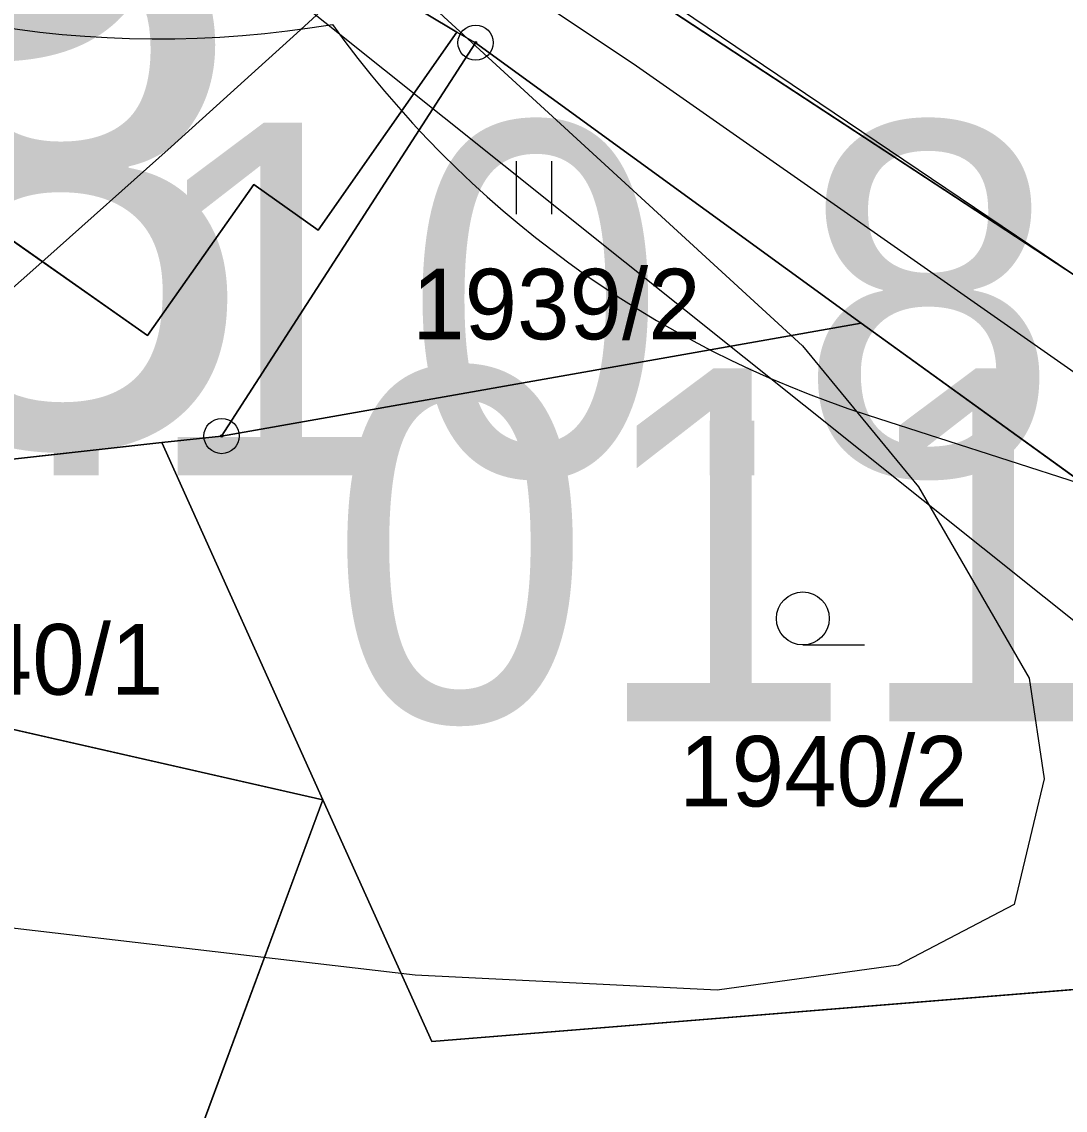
# Model space of a CAD drawing. Extents: x -706130 to -698555, y -971544 to -967260.
# Drawn here: x -703635.34 to -703605.76, y -970401.47 to -970370.62 of the extents above; entities that cross this region are included whole.
import ezdxf

# ---------------------------------------------------------------- set-up
doc = ezdxf.new("R2010")
doc.units = 0
for name, color, linetype in [('Docházková izochrona - VLAK N', 7, 'Continuous'), ('KN_Hranice_parcel', 7, 'Continuous'), ('KN_Parcelni cisla', 7, 'Continuous'), ('KN_Polygon parcely', 7, 'Continuous'), ('KN_POZEMKY_13_ZASTAVENA PLOCHA', 7, 'Continuous'), ('KN_POZEMKY_14_OSTATNI PLOCHA', 7, 'Continuous'), ('KN_POZEMKY_5_ZAHRADA', 7, 'Continuous'), ('KN_POZEMKY_7_TTP', 7, 'Continuous'), ('KN_VYUZITI_17_ostatni plocha_ostatni komunikace', 7, 'Continuous'), ('KN_Značky bodu BP', 7, 'Continuous'), ('KN_Značky kultur', 7, 'Continuous'), ('Komunikace mistni obsluzne - osy S', 7, 'Continuous'), ('OP lesa 30 m', 7, 'Continuous'), ('Plochy N_P ŠRAFY', 7, 'Continuous'), ('Plochy smíšené obytné venkovské N', 7, 'Continuous'), ('Plochy smíšené obytné venkovské S', 7, 'Continuous'), ('Plochy verejnych prostranstvi - komunikace ostatni S', 7, 'Continuous'), ('Plochy zmen_ zastavitelne plochy', 7, 'Continuous'), ('Plochy zmen_ zastavitelne plochy popis', 7, 'Continuous'), ('Plochy zmen_ zastavitelne plochy_ZAKL', 7, 'Continuous'), ('Regulační bloky zastavitelné N', 7, 'Continuous'), ('Regulační bloky zastavěné S', 7, 'Continuous'), ('Regulační bloky_číslo S NEZAPINAT', 7, 'Continuous'), ('Regulační kódy zastavitelne a přestavby N', 7, 'Continuous'), ('Trasy turistické N', 7, 'Continuous'), ('Vodovodní řady - rozváděcí S', 7, 'Continuous'), ('VÝŠKOPIS_vrstevnice hlavní', 7, 'Continuous'), ('Zábory hodnocené - plochy', 7, 'Continuous'), ('Zábory hodnocené - plochy popis', 7, 'Continuous')]:
    doc.layers.add(name, color=color, linetype=linetype)

msp = doc.modelspace()

# ---------------------------------------------------------------- linework, layer by layer
at = {"layer": 'Docházková izochrona - VLAK N'}
msp.add_circle((-704165.451, -969778.767), 800, dxfattribs=at)
at = {"layer": 'KN_Hranice_parcel'}
for p, q in [((-703618.59, -970369.21), (-703605.17, -970378.02)), ((-703622.48, -970371.21), (-703623.01, -970370.91)), ((-703611.55, -970379.16), (-703622.48, -970371.21)), ((-703629.68, -970382.36), (-703611.55, -970379.16)), ((-703596.35, -970390.14), (-703611.55, -970379.16)), ((-703658.2, -970385.54), (-703631.37, -970382.54)), ((-703631.37, -970382.54), (-703629.68, -970382.36)), ((-703626.81, -970392.67), (-703631.37, -970382.54)), ((-703658.2, -970385.54), (-703626.81, -970392.67)), ((-703626.81, -970392.67), (-703635.34, -970415.7))]:
    msp.add_line(p, q, dxfattribs=at)
for points in [[(-703623.01, -970370.91), (-703636.11, -970363.08), (-703641.62, -970358.25), (-703647.74, -970354.41)], [(-703649.72, -970371.23), (-703648.7, -970371.96), (-703640.2, -970373.6), (-703631.78, -970379.51), (-703628.77, -970375.23), (-703626.94, -970376.52), (-703623.01, -970370.91)], [(-703629.68, -970382.36), (-703623.5, -970372.79), (-703622.48, -970371.21)], [(-703626.81, -970392.67), (-703623.72, -970399.52), (-703597.77, -970397.42), (-703596.35, -970390.14)]]:
    msp.add_lwpolyline(points, dxfattribs=at)
at = {"layer": 'KN_Polygon parcely'}
for points in [[(-703628.65, -970362.29), (-703626.44, -970359.2), (-703621.9, -970352.85), (-703611.86, -970360.13), (-703613.38, -970362.18), (-703616.65, -970366.59), (-703618.44, -970369.01), (-703618.59, -970369.21), (-703605.17, -970378.02), (-703591.04, -970373.06), (-703581.16, -970372.23), (-703576.77, -970369.33), (-703585.18, -970361.5), (-703602.51, -970355.27), (-703629.96, -970348.93), (-703634.72, -970358.12)], [(-703641.62, -970358.25), (-703647.74, -970354.41), (-703651.54, -970359.53), (-703656.61, -970366.35), (-703649.72, -970371.23), (-703648.7, -970371.96), (-703640.2, -970373.6), (-703631.78, -970379.51), (-703628.77, -970375.23), (-703626.94, -970376.52), (-703623.01, -970370.91), (-703636.11, -970363.08)], [(-703623.5, -970372.79), (-703622.48, -970371.21), (-703623.01, -970370.91), (-703626.94, -970376.52), (-703628.77, -970375.23), (-703631.78, -970379.51), (-703640.2, -970373.6), (-703648.7, -970371.96), (-703649.72, -970371.23), (-703658.2, -970385.54), (-703631.37, -970382.54), (-703629.68, -970382.36)], [(-703611.55, -970379.16), (-703622.48, -970371.21), (-703623.5, -970372.79), (-703629.68, -970382.36)], [(-703611.55, -970379.16), (-703629.68, -970382.36), (-703631.37, -970382.54), (-703626.81, -970392.67), (-703623.72, -970399.52), (-703597.77, -970397.42), (-703596.35, -970390.14)], [(-703658.2, -970385.54), (-703626.81, -970392.67), (-703631.37, -970382.54)], [(-703676.96, -970394.67), (-703674.33, -970407.83), (-703671.68, -970421.04), (-703635.34, -970415.7), (-703626.81, -970392.67), (-703658.2, -970385.54), (-703677.81, -970390.42)], [(-703598.92, -970415.38), (-703584.57, -970401.94), (-703596.35, -970390.14), (-703597.77, -970397.42), (-703623.72, -970399.52), (-703626.81, -970392.67), (-703635.34, -970415.7)]]:
    msp.add_lwpolyline(points, close=True, dxfattribs=at)
for points in [[(-703575.44, -970405.35), (-703593.78, -970387.2), (-703599.73, -970382.19), (-703605.17, -970378.02), (-703618.59, -970369.21), (-703628.65, -970362.29), (-703634.72, -970358.12), (-703636.8, -970356.67)], [(-703636.11, -970363.08), (-703623.01, -970370.91), (-703622.48, -970371.21), (-703611.55, -970379.16), (-703596.35, -970390.14), (-703584.57, -970401.94)]]:
    msp.add_lwpolyline(points, dxfattribs=at)
at = {"layer": 'KN_POZEMKY_13_ZASTAVENA PLOCHA'}
for p, q in [((-703636.11, -970363.08), (-703623.01, -970370.91)), ((-703623.01, -970370.91), (-703626.94, -970376.52)), ((-703631.78, -970379.51), (-703640.2, -970373.6)), ((-703628.77, -970375.23), (-703631.78, -970379.51)), ((-703626.94, -970376.52), (-703628.77, -970375.23))]:
    msp.add_line(p, q, dxfattribs=at)
at = {"layer": 'KN_POZEMKY_14_OSTATNI PLOCHA'}
for p, q in [((-703623.01, -970370.91), (-703636.11, -970363.08)), ((-703618.59, -970369.21), (-703605.17, -970378.02)), ((-703622.48, -970371.21), (-703623.01, -970370.91)), ((-703611.55, -970379.16), (-703622.48, -970371.21)), ((-703596.35, -970390.14), (-703611.55, -970379.16))]:
    msp.add_line(p, q, dxfattribs=at)
at = {"layer": 'KN_POZEMKY_5_ZAHRADA'}
for p, q in [((-703605.17, -970378.02), (-703618.59, -970369.21)), ((-703629.68, -970382.36), (-703611.55, -970379.16)), ((-703611.55, -970379.16), (-703596.35, -970390.14)), ((-703631.37, -970382.54), (-703629.68, -970382.36)), ((-703626.81, -970392.67), (-703631.37, -970382.54)), ((-703658.2, -970385.54), (-703626.81, -970392.67)), ((-703635.34, -970415.7), (-703626.81, -970392.67)), ((-703626.81, -970392.67), (-703635.34, -970415.7)), ((-703623.72, -970399.52), (-703626.81, -970392.67)), ((-703626.81, -970392.67), (-703623.72, -970399.52)), ((-703597.77, -970397.42), (-703623.72, -970399.52)), ((-703623.72, -970399.52), (-703597.77, -970397.42))]:
    msp.add_line(p, q, dxfattribs=at)
at = {"layer": 'KN_POZEMKY_7_TTP'}
for p, q in [((-703626.94, -970376.52), (-703623.01, -970370.91)), ((-703623.01, -970370.91), (-703622.48, -970371.21)), ((-703622.48, -970371.21), (-703623.5, -970372.79)), ((-703623.5, -970372.79), (-703622.48, -970371.21)), ((-703622.48, -970371.21), (-703611.55, -970379.16)), ((-703623.5, -970372.79), (-703629.68, -970382.36)), ((-703629.68, -970382.36), (-703623.5, -970372.79)), ((-703640.2, -970373.6), (-703631.78, -970379.51)), ((-703631.78, -970379.51), (-703628.77, -970375.23)), ((-703628.77, -970375.23), (-703626.94, -970376.52)), ((-703611.55, -970379.16), (-703629.68, -970382.36)), ((-703658.2, -970385.54), (-703631.37, -970382.54)), ((-703631.37, -970382.54), (-703658.2, -970385.54)), ((-703629.68, -970382.36), (-703631.37, -970382.54)), ((-703631.37, -970382.54), (-703626.81, -970392.67)), ((-703626.81, -970392.67), (-703658.2, -970385.54))]:
    msp.add_line(p, q, dxfattribs=at)
at = {"layer": 'KN_VYUZITI_17_ostatni plocha_ostatni komunikace'}
for p, q in [((-703623.01, -970370.91), (-703636.11, -970363.08)), ((-703618.59, -970369.21), (-703605.17, -970378.02)), ((-703622.48, -970371.21), (-703623.01, -970370.91)), ((-703611.55, -970379.16), (-703622.48, -970371.21)), ((-703596.35, -970390.14), (-703611.55, -970379.16))]:
    msp.add_line(p, q, dxfattribs=at)
at = {"layer": 'KN_Značky bodu BP'}
for centre, radius in [((-703622.48, -970371.21), 0.5), ((-703622.48, -970371.21), 0.0303), ((-703629.68, -970382.36), 0.5), ((-703629.68, -970382.36), 0.0303)]:
    msp.add_circle(centre, radius, dxfattribs=at)
at = {"layer": 'KN_Značky kultur'}
for p, q in [((-703621.321, -970376.07), (-703621.321, -970374.57)), ((-703620.32, -970376.07), (-703620.32, -970374.57)), ((-703613.203, -970388.28), (-703611.453, -970388.28))]:
    msp.add_line(p, q, dxfattribs=at)
msp.add_circle((-703613.203, -970387.53), 0.75, dxfattribs=at)
at = {"layer": 'Komunikace mistni obsluzne - osy S'}
msp.add_lwpolyline([(-703799.428, -970313.344), (-703772.67, -970319.119), (-703743.027, -970323.757), (-703708.137, -970333.12), (-703680.068, -970339.508), (-703649.725, -970350.621), (-703637.833, -970358.584), (-703617.917, -970371.863), (-703601.041, -970383.676), (-703594.395, -970389.101), (-703577.781, -970405.465), (-703560.38, -970424.891), (-703546.214, -970436.092), (-703539.83, -970448.867), (-703526.801, -970463.743), (-703512.023, -970487.895), (-703508.088, -970496.558), (-703493.66, -970517.034), (-703472.761, -970538.298), (-703457.371, -970558.511), (-703445.042, -970579.512), (-703433.936, -970599.551), (-703430.788, -970606.026), (-703418.218, -970645.464)], dxfattribs=at)
at = {"layer": 'OP lesa 30 m'}
msp.add_lwpolyline([(-703611.353, -970381.767), (-703605.369, -970383.693), (-703597.213, -970391.287)], dxfattribs=at)
for centre, start, end in [((-703631.45, -970341.1), 240.3433, 279.4243), ((-703602.16, -970353.21), 215.6503, 252.1566)]:
    msp.add_arc(centre, 30, start, end, dxfattribs=at)
at = {"layer": 'Plochy N_P ŠRAFY'}
for p, q in [((-703622.48, -970371.21), (-703623.01, -970370.91)), ((-703623.5, -970372.79), (-703622.48, -970371.21)), ((-703629.68, -970382.36), (-703623.5, -970372.79)), ((-703631.37, -970382.54), (-703629.68, -970382.36)), ((-703626.81, -970392.67), (-703631.37, -970382.54)), ((-703658.2, -970385.54), (-703626.81, -970392.67))]:
    msp.add_line(p, q, dxfattribs=at)
for points in [[(-703623.01, -970370.91), (-703626.94, -970376.52), (-703628.77, -970375.23), (-703631.78, -970379.51)], [(-703631.78, -970379.51), (-703640.2, -970373.6), (-703648.7, -970371.96)]]:
    msp.add_lwpolyline(points, dxfattribs=at)
at = {"layer": 'Plochy smíšené obytné venkovské N'}
for p, q in [((-703622.48, -970371.21), (-703623.01, -970370.91)), ((-703623.5, -970372.79), (-703622.48, -970371.21)), ((-703629.68, -970382.36), (-703623.5, -970372.79)), ((-703631.37, -970382.54), (-703629.68, -970382.36)), ((-703626.81, -970392.67), (-703631.37, -970382.54)), ((-703658.2, -970385.54), (-703626.81, -970392.67))]:
    msp.add_line(p, q, dxfattribs=at)
for points in [[(-703623.01, -970370.91), (-703626.94, -970376.52), (-703628.77, -970375.23), (-703631.78, -970379.51)], [(-703631.78, -970379.51), (-703640.2, -970373.6), (-703648.7, -970371.96)]]:
    msp.add_lwpolyline(points, dxfattribs=at)
at = {"layer": 'Plochy smíšené obytné venkovské S'}
for p, q in [((-703623.01, -970370.91), (-703636.11, -970363.08)), ((-703618.59, -970369.21), (-703605.17, -970378.02)), ((-703611.55, -970379.16), (-703622.48, -970371.21)), ((-703596.35, -970390.14), (-703611.55, -970379.16)), ((-703629.68, -970382.36), (-703631.37, -970382.54)), ((-703631.37, -970382.54), (-703626.81, -970392.67)), ((-703626.81, -970392.67), (-703658.2, -970385.54)), ((-703635.34, -970415.7), (-703626.81, -970392.67)), ((-703626.81, -970392.67), (-703635.34, -970415.7)), ((-703623.72, -970399.52), (-703626.81, -970392.67))]:
    msp.add_line(p, q, dxfattribs=at)
for points in [[(-703648.7, -970371.96), (-703640.2, -970373.6), (-703631.78, -970379.51), (-703628.77, -970375.23), (-703626.94, -970376.52), (-703623.01, -970370.91)], [(-703622.48, -970371.21), (-703623.5, -970372.79), (-703629.68, -970382.36)], [(-703626.81, -970392.67), (-703623.72, -970399.52), (-703597.77, -970397.42), (-703596.35, -970390.14)], [(-703596.35, -970390.14), (-703597.77, -970397.42), (-703623.72, -970399.52)]]:
    msp.add_lwpolyline(points, dxfattribs=at)
at = {"layer": 'Plochy verejnych prostranstvi - komunikace ostatni S'}
for points in [[(-703575.44, -970405.35), (-703593.78, -970387.2), (-703599.73, -970382.19), (-703605.17, -970378.02), (-703618.59, -970369.21), (-703628.65, -970362.29), (-703634.72, -970358.12)], [(-703636.11, -970363.08), (-703623.01, -970370.91), (-703622.48, -970371.21), (-703611.55, -970379.16), (-703596.35, -970390.14), (-703584.57, -970401.94), (-703581.81, -970404.7), (-703561.99, -970426.7), (-703559.69, -970428.44), (-703556.14, -970431.12), (-703548.45, -970436.56), (-703542.22, -970449.4), (-703528.15, -970465.22), (-703518.5, -970481.76), (-703513.69, -970488.66), (-703509.89, -970497.16), (-703501.72, -970509.16), (-703498.59, -970513.76), (-703495.19, -970518.75), (-703473.58, -970540.46), (-703466.01, -970550.3), (-703457.52, -970562.14), (-703435.9, -970600.45)]]:
    msp.add_lwpolyline(points, dxfattribs=at)
at = {"layer": 'Plochy zmen_ zastavitelne plochy'}
msp.add_lwpolyline([(-703631.37, -970382.54), (-703626.81, -970392.67), (-703658.2, -970385.54), (-703677.81, -970390.42), (-703676.96, -970394.67), (-703680.68, -970395.2), (-703689.12, -970396.4), (-703690.3, -970396.61), (-703677.44, -970375.45), (-703675.96, -970376.22), (-703675.14, -970376.64), (-703674.12, -970377.18), (-703667.6, -970380.62), (-703656.61, -970366.35), (-703649.72, -970371.23), (-703648.7, -970371.96), (-703640.2, -970373.6), (-703631.78, -970379.51), (-703628.77, -970375.23), (-703626.94, -970376.52), (-703623.01, -970370.91), (-703622.48, -970371.21), (-703623.5, -970372.79), (-703629.68, -970382.36)], close=True, dxfattribs=at)
at = {"layer": 'Plochy zmen_ zastavitelne plochy_ZAKL'}
msp.add_lwpolyline([(-703631.37, -970382.54), (-703626.81, -970392.67), (-703658.2, -970385.54), (-703677.81, -970390.42), (-703676.96, -970394.67), (-703680.68, -970395.2), (-703689.12, -970396.4), (-703690.3, -970396.61), (-703677.44, -970375.45), (-703675.96, -970376.22), (-703675.14, -970376.64), (-703674.12, -970377.18), (-703667.6, -970380.62), (-703656.61, -970366.35), (-703649.72, -970371.23), (-703648.7, -970371.96), (-703640.2, -970373.6), (-703631.78, -970379.51), (-703628.77, -970375.23), (-703626.94, -970376.52), (-703623.01, -970370.91), (-703622.48, -970371.21), (-703623.5, -970372.79), (-703629.68, -970382.36)], close=True, dxfattribs=at)
at = {"layer": 'Regulační bloky zastavitelné N'}
msp.add_lwpolyline([(-703631.37, -970382.54), (-703626.81, -970392.67), (-703658.2, -970385.54), (-703677.81, -970390.42), (-703676.96, -970394.67), (-703680.68, -970395.2), (-703689.12, -970396.4), (-703690.3, -970396.61), (-703677.44, -970375.45), (-703675.96, -970376.22), (-703675.14, -970376.64), (-703674.12, -970377.18), (-703667.6, -970380.62), (-703656.61, -970366.35), (-703649.72, -970371.23), (-703648.7, -970371.96), (-703640.2, -970373.6), (-703631.78, -970379.51), (-703628.77, -970375.23), (-703626.94, -970376.52), (-703623.01, -970370.91), (-703622.48, -970371.21), (-703623.5, -970372.79), (-703629.68, -970382.36)], close=True, dxfattribs=at)
at = {"layer": 'Regulační bloky zastavěné S'}
for p, q in [((-703623.01, -970370.91), (-703636.11, -970363.08)), ((-703618.59, -970369.21), (-703605.17, -970378.02)), ((-703611.55, -970379.16), (-703622.48, -970371.21)), ((-703596.35, -970390.14), (-703611.55, -970379.16)), ((-703629.68, -970382.36), (-703631.37, -970382.54)), ((-703631.37, -970382.54), (-703626.81, -970392.67)), ((-703626.81, -970392.67), (-703658.2, -970385.54))]:
    msp.add_line(p, q, dxfattribs=at)
for points in [[(-703575.44, -970405.35), (-703593.78, -970387.2), (-703599.73, -970382.19), (-703605.17, -970378.02), (-703618.59, -970369.21), (-703628.65, -970362.29), (-703634.72, -970358.12)], [(-703636.11, -970363.08), (-703623.01, -970370.91), (-703622.48, -970371.21), (-703611.55, -970379.16), (-703596.35, -970390.14), (-703584.57, -970401.94), (-703581.81, -970404.7), (-703561.99, -970426.7), (-703559.69, -970428.44), (-703556.14, -970431.12), (-703548.45, -970436.56), (-703542.22, -970449.4), (-703528.15, -970465.22), (-703518.5, -970481.76), (-703513.69, -970488.66), (-703509.89, -970497.16), (-703501.72, -970509.16), (-703498.59, -970513.76), (-703495.19, -970518.75), (-703473.58, -970540.46), (-703466.01, -970550.3), (-703457.52, -970562.14), (-703435.9, -970600.45)], [(-703648.7, -970371.96), (-703640.2, -970373.6), (-703631.78, -970379.51), (-703628.77, -970375.23), (-703626.94, -970376.52), (-703623.01, -970370.91)], [(-703622.48, -970371.21), (-703623.5, -970372.79), (-703629.68, -970382.36)]]:
    msp.add_lwpolyline(points, dxfattribs=at)
at = {"layer": 'Trasy turistické N'}
msp.add_lwpolyline([(-703639.36, -970354.95), (-703605.17, -970378.02), (-703599.73, -970382.19), (-703593.78, -970387.2), (-703575.44, -970405.35), (-703561.53, -970421.29), (-703545.45, -970434.87), (-703539.12, -970446.53), (-703530.1, -970456.69), (-703525.04, -970463.09), (-703515.47, -970480.09), (-703510.1, -970487.3), (-703506.19, -970495.76), (-703497.27, -970509.64), (-703493.77, -970514.19), (-703470.1, -970537.81), (-703462.43, -970547.72), (-703453.97, -970560.23), (-703443.67, -970577.78), (-703432.78, -970597.04), (-703428.84, -970604.59), (-703428.02, -970606.74), (-703416.95, -970645.24)], dxfattribs=at)
at = {"layer": 'Vodovodní řady - rozváděcí S'}
msp.add_lwpolyline([(-703414.392, -970657.693), (-703429.867, -970607.822), (-703442.266, -970580.55), (-703453.418, -970563.041), (-703463.4, -970548.877), (-703475.5, -970533.543), (-703488.102, -970519.658), (-703499.868, -970504.849), (-703513.523, -970483.871), (-703531.459, -970457.7), (-703535.385, -970452.279), (-703550.662, -970437.263), (-703601.286, -970390.979), (-703638.654, -970361.134), (-703658.242, -970351.978), (-703680.412, -970345.708), (-703705.115, -970338.641), (-703778.014, -970321.904)], dxfattribs=at)
at = {"layer": 'VÝŠKOPIS_vrstevnice hlavní'}
msp.add_lwpolyline([(-703652.87, -970347.706), (-703628.759, -970365.539), (-703613.208, -970379.807), (-703609.926, -970383.801), (-703606.787, -970389.223), (-703606.359, -970392.076), (-703607.215, -970395.643), (-703610.497, -970397.355), (-703615.633, -970398.068), (-703624.194, -970397.641), (-703649.874, -970394.644)], dxfattribs=at)
at = {"layer": 'Zábory hodnocené - plochy'}
msp.add_lwpolyline([(-703631.37, -970382.54), (-703626.81, -970392.67), (-703658.2, -970385.54), (-703677.81, -970390.42), (-703676.96, -970394.67), (-703680.68, -970395.2), (-703689.12, -970396.4), (-703690.3, -970396.61), (-703677.44, -970375.45), (-703675.96, -970376.22), (-703675.14, -970376.64), (-703674.12, -970377.18), (-703667.6, -970380.62), (-703656.61, -970366.35), (-703649.72, -970371.23), (-703648.7, -970371.96), (-703640.2, -970373.6), (-703631.78, -970379.51), (-703628.77, -970375.23), (-703626.94, -970376.52), (-703623.01, -970370.91), (-703622.48, -970371.21), (-703623.5, -970372.79), (-703629.68, -970382.36)], close=True, dxfattribs=at)

# ---------------------------------------------------------------- texts
at = {"layer": 'KN_Parcelni cisla'}
for s, p in [('1939/2', (-703624.28, -970379.62)), ('1940/1', (-703639.51, -970389.69)), ('1940/2', (-703616.71, -970392.86))]:
    msp.add_text(s, height=2, dxfattribs=at).set_placement(p)
at = {"layer": 'Plochy zmen_ zastavitelne plochy popis'}
msp.add_text('Z08', height=15, dxfattribs=at).set_placement((-703665.102, -970371.532))
at = {"layer": 'Regulační bloky_číslo S NEZAPINAT'}
msp.add_text('011', height=10, dxfattribs=at).set_placement((-703626.639, -970390.444))
at = {"layer": 'Regulační kódy zastavitelne a přestavby N'}
msp.add_text('SV.1.10.80', height=10, dxfattribs=at).set_placement((-703664.649, -970383.476))
at = {"layer": 'Zábory hodnocené - plochy popis'}
msp.add_text('Z08', height=15, dxfattribs=at).set_placement((-703663.211, -970382.625))

doc.saveas('drawing.dxf')
